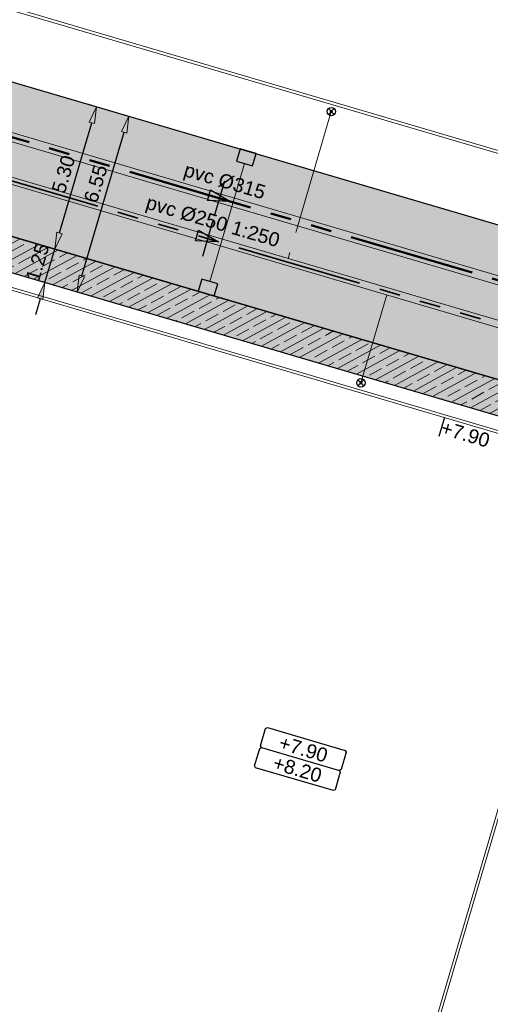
# Model space of a CAD drawing. Extents: x 98477 to 100410, y 398052 to 398969.
# Tile 344 of 374: x 98607 to 98623, y 398579 to 398614. Entities that reach past the tile are written whole.
import ezdxf
from ezdxf.enums import TextEntityAlignment as Align

# ---------------------------------------------------------------- set-up
doc = ezdxf.new("R2010")
doc.units = 0
for name, pattern in [('AL-NUTSTRACE', [17, 5, -3.5, 0, -3.5, 5]), ('RI-DWA', [9.75, 4.5, -0.75, 0.75, -0.75, 0.75, -0.75, 0.75, -0.75]), ('RI-RWA', [8.25, 4.5, -0.75, 0.75, -0.75, 0.75, -0.75])]:
    doc.linetypes.add(name, pattern=pattern)
for name, color, linetype, lineweight in [('N-KO-kantbegrenzing grondwerk', 70, 'Continuous', 25), ('N-KO-kantverharding', 2, 'Continuous', 25), ('N-RI-DWA hoofdriool', 24, 'RI-DWA', 35), ('N-RI-DWA hoofdriool buiswand', 24, 'Continuous', 13), ('N-RI-DWA huisaansluitleiding', 24, 'RI-DWA', 18), ('N-RI-DWA ontstoppingstuk', 24, 'Continuous', 25), ('N-RI-DWA strenginformatie', 24, 'Continuous', 25), ('N-RI-RWA hoofdriool', 162, 'RI-RWA', 50), ('N-RI-RWA hoofdriool buiswand', 162, 'Continuous', 13), ('N-RI-RWA kolkaansluitleiding', 132, 'RI-RWA', 18), ('N-RI-RWA strenginformatie', 162, 'Continuous', 25), ('N-RI-straatkolk', 7, 'Continuous', 25), ('N-RI-stroomrichting', 7, 'Continuous', 25), ("N-VH-arcering 'MAT' grijs 251", 251, 'Continuous', 18), ('N-VH-arcering printbeton', 8, 'Continuous', 9), ('X-AL-afwerkhoogte', 4, 'Continuous', 30), ('X-AL-hoogtelijn - Niv 1', 1, 'AL-HOOGTELIJN', 18), ('X-AL-maatvoering VERWERKT', 180, 'Continuous', 18), ('X-AL-nutstrace VERWERKT', 252, 'AL-NUTSTRACE', 18), ('X-AL-planhoogte brm', 10, 'Continuous', 25), ('X-AL-planhoogte wrm', 252, 'Continuous', 25), ('X-AL-planthoogte VERWERKT', 180, 'Continuous', 25)]:
    doc.layers.add(name, color=color, linetype=linetype, lineweight=lineweight)
for name, color, linetype, plot in [('X-AL-contourlijnen', 30, 'Continuous', False), ('X-AL-hulplijn', 30, 'Continuous', False), ('X-AL-hulplijn riolering', 30, 'Continuous', False)]:
    doc.layers.add(name, color=color, linetype=linetype, plot=plot)
doc.styles.add('CS Annotative', font='arial.ttf')
doc.styles.get("Standard").update_dxf_attribs({"font": 'txt.shx'})
doc.linetypes.add('AL-HOOGTELIJN', pattern='A,10,-1.5,["H",Standard,S=0.9,R=0,X=-0.3,Y=-0.45],-1.5,30', length=43)
doc.dimstyles.new('CS Annotative', dxfattribs={"dimtxt": 2.5, "dimasz": 3, "dimexe": 0.18, "dimexo": 0.0625, "dimgap": 1, "dimtad": 1, "dimzin": 3, "dimdsep": 46, "dimtxsty": 'CS Annotative', "dimblk": 'CS Dimensionpijl', "dimcen": 0, "dimse1": 1, "dimse2": 1, "dimclrd": 256, "dimclre": 256, "dimadec": 0, "dimazin": 0, "dimtm": 1e-09, "dimtfac": 1, "dimtdec": 0, "dimtofl": 0, "dimtmove": 1, "dimatfit": 1, "dimfxl": 1, "dimtfillclr": 256, "dimtolj": 1, "dimtzin": 3, "dimarcsym": 0})
pattern_1 = [(28.6, (19451.65486, 79593.082), (-0.239345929, 0.4389914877), []), (28.6, (19451.9906, 79592.98316), (-0.239345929, 0.4389914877), [0.5, -0.2])]

# ---------------------------------------------------------------- blocks, each defined once
blk = doc.blocks.new('*U372')
at = {"layer": 'N-RI-stroomrichting'}
h = blk.add_hatch(color=256, dxfattribs=at)
h.dxf.hatch_style = 1
h.paths.add_polyline_path([(1.92, -0.56), (-2.2, -0.39), (-1.64, 1.52)])
blk.add_lwpolyline([(1.92, -0.56), (-2.2, -0.39), (-1.64, 1.52)], close=True, dxfattribs=at)
at = {"layer": 'X-AL-hulplijn riolering'}
blk.add_lwpolyline([(-0.92, -3.12), (0.92, 3.12)], dxfattribs=at)
at = {"lineweight": 25, "style": 'CS Annotative'}
blk.add_attdef('Strenginformatie', text='', height=2.5, rotation=343.6, dxfattribs=at).set_placement((0.92, 3.12), align=Align.MIDDLE_CENTER)
blk = doc.blocks.new('*U373')
at = {"layer": 'N-RI-stroomrichting'}
h = blk.add_hatch(color=256, dxfattribs=at)
h.dxf.hatch_style = 1
h.paths.add_polyline_path([(1.92, -0.56), (-2.2, -0.39), (-1.64, 1.52)])
blk.add_lwpolyline([(1.92, -0.56), (-2.2, -0.39), (-1.64, 1.52)], close=True, dxfattribs=at)
at = {"layer": 'X-AL-hulplijn riolering'}
blk.add_lwpolyline([(-0.92, -3.12), (0.92, 3.12)], dxfattribs=at)
at = {"lineweight": 25, "style": 'CS Annotative'}
blk.add_attdef('Strenginformatie', text='', height=2.5, rotation=343.6, dxfattribs=at).set_placement((0.92, 3.12), align=Align.MIDDLE_CENTER)
blk = doc.blocks.new('*U280')
at = {"layer": 'X-AL-planhoogte brm', "flags": 128}
blk.add_lwpolyline([(-7.25, 3.75), (-7.5, 4), (-7.5, 7.25), (-7.25, 7.5), (7.25, 7.5), (7.5, 7.25), (7.5, 4), (7.25, 3.75)], dxfattribs=at)
at = {"layer": 'X-AL-planhoogte wrm', "flags": 128}
blk.add_lwpolyline([(7.5, 3.5), (7.5, 0.25), (7.25, 0), (-7.25, 0), (-7.5, 0.25), (-7.5, 3.5), (-7.25, 3.75), (7.25, 3.75)], close=True, dxfattribs=at)
at = {"layer": 'X-AL-planhoogte brm', "style": 'CS Annotative'}
blk.add_attdef('OMSCHRIJVING_afwerk', text='', height=2.5, dxfattribs=at).set_placement((0, 5.625), align=Align.MIDDLE_CENTER)
at = {"layer": 'X-AL-planhoogte wrm', "style": 'CS Annotative'}
blk.add_attdef('HOOGTE_eind', text='', height=2.5, dxfattribs=at).set_placement((0, 1.875), align=Align.MIDDLE_CENTER)
blk = doc.blocks.new('*U364')
at = {"layer": 'X-AL-hulplijn', "flags": 128}
blk.add_lwpolyline([(-0.099, -0.336), (0.099, 0.336)], dxfattribs=at)
at = {"layer": 'X-AL-planthoogte VERWERKT', "linetype": 'Continuous', "style": 'CS Annotative'}
blk.add_attdef('HOOGTE-RECHTS', text='', height=0.5, rotation=163.6, dxfattribs=at).set_placement((0, 0), align=Align.MIDDLE_LEFT)
blk = doc.blocks.new('CS Ontstoppingsstuk')
h = blk.add_hatch(color=256)
edge = h.paths.add_edge_path()
edge.add_arc((0, 0), 0.213, 358.5516, 718.5516)
at = {"lineweight": 18, "flags": 128}
for points in [[(-0.53, -0.53), (0.53, 0.53)], [(0.53, -0.53), (-0.53, 0.53)]]:
    blk.add_lwpolyline(points, dxfattribs=at)
blk.add_circle((0, 0), 0.75)
at = {"lineweight": 18}
blk.add_circle((0, 0), 0.213, dxfattribs=at)
blk = doc.blocks.new('CS Dimensionpijl')
h = blk.add_hatch(color=256)
h.dxf.hatch_style = 1
h.paths.add_polyline_path([(-1, -0.167), (0, 0), (-1, 0.167)])
at = {"flags": 128}
blk.add_lwpolyline([(0, 0.5), (0, -0.5)], dxfattribs=at)
blk.add_lwpolyline([(-1, -0.167), (0, 0), (-1, 0.167)], close=True, dxfattribs=at)
blk = doc.blocks.new('*D1094')
at = {"layer": 'X-AL-maatvoering VERWERKT', "linetype": 'Continuous', "lineweight": -2, "transparency": 16777216}
for p, q in [((98608.111, 398606.743), (98608.28, 398607.318)), ((98607.588, 398604.968), (98607.941, 398606.167)), ((98607.419, 398604.392), (98607.25, 398603.817))]:
    blk.add_line(p, q, dxfattribs=at)
at = {"layer": 'X-AL-maatvoering VERWERKT', "lineweight": -2, "transparency": 16777216, "xscale": 0.6000000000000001, "yscale": 0.6000000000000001, "zscale": 0.6000000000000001}
for p, rotation in [((98607.941, 398606.167), 253.5999999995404), ((98607.588, 398604.968), 73.59999999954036)]:
    blk.add_blockref('CS Dimensionpijl', p, dxfattribs=dict(at, rotation=rotation))
at = {"layer": 'X-AL-maatvoering VERWERKT', "color": 0, "transparency": 16777216, "insert": (98607.328, 398605.696), "char_height": 0.5, "attachment_point": 5, "rotation": 73.6, "style": 'CS Annotative'}
blk.add_mtext('\\A1;1.25', dxfattribs=at)
blk = doc.blocks.new('*D1095')
at = {"layer": 'X-AL-maatvoering VERWERKT', "linetype": 'Continuous', "lineweight": -2, "transparency": 16777216}
blk.add_line((98608.111, 398606.743), (98609.268, 398610.676), dxfattribs=at)
at = {"layer": 'X-AL-maatvoering VERWERKT', "lineweight": -2, "transparency": 16777216, "xscale": 0.6000000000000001, "yscale": 0.6000000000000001, "zscale": 0.6000000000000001}
for p, rotation in [((98609.438, 398611.252), 73.59999999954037), ((98607.941, 398606.167), 253.5999999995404)]:
    blk.add_blockref('CS Dimensionpijl', p, dxfattribs=dict(at, rotation=rotation))
at = {"layer": 'X-AL-maatvoering VERWERKT', "color": 0, "transparency": 16777216, "insert": (98608.253, 398608.838), "char_height": 0.5, "attachment_point": 5, "rotation": 73.6, "style": 'CS Annotative'}
blk.add_mtext('\\A1;5.30', dxfattribs=at)
blk = doc.blocks.new('*D1186')
at = {"layer": 'X-AL-maatvoering VERWERKT', "linetype": 'Continuous', "lineweight": -2, "transparency": 16777216}
blk.add_line((98608.909, 398605.205), (98610.42, 398610.337), dxfattribs=at)
at = {"layer": 'X-AL-maatvoering VERWERKT', "lineweight": -2, "transparency": 16777216, "xscale": 0.6000000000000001, "yscale": 0.6000000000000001, "zscale": 0.6000000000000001}
for p, rotation in [((98610.589, 398610.913), 73.5999999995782), ((98608.74, 398604.629), 253.5999999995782)]:
    blk.add_blockref('CS Dimensionpijl', p, dxfattribs=dict(at, rotation=rotation))
at = {"layer": 'X-AL-maatvoering VERWERKT', "color": 0, "transparency": 16777216, "insert": (98609.404, 398608.499), "char_height": 0.5, "attachment_point": 5, "rotation": 73.6, "style": 'CS Annotative'}
blk.add_mtext('\\A1;6.55', dxfattribs=at)
blk = doc.blocks.new('*U1182')
blk.add_lwpolyline([(1.76, 0.66), (-1.12, 1.5), (-1.76, -0.66), (1.12, -1.5)], close=True)
blk.add_solid([(1.76, 0.66), (1.12, -1.5), (1.76, 0.66), (-1.12, 1.5)])

msp = doc.modelspace()

# ---------------------------------------------------------------- hatches: boundary and pattern name
at = {"layer": "N-VH-arcering 'MAT' grijs 251"}
h = msp.add_hatch(color=256, dxfattribs=at)
h.dxf.hatch_style = 1
edge = h.paths.add_edge_path()
edge.add_line((98718.434, 398647.981), (98740.432, 398722.726))
edge.add_arc((98746.188, 398721.032), 6, 82.3763, 163.6, ccw=False)
edge.add_line((98746.984, 398726.979), (98729.434, 398729.328))
edge.add_arc((98728.638, 398723.381), 6, -16.4, 82.3763, ccw=False)
edge.add_line((98734.393, 398721.687), (98714.444, 398653.903))
edge.add_arc((98708.928, 398655.527), 5.75, 238.6, 343.6, ccw=False)
edge.add_line((98705.932, 398650.619), (98682.963, 398664.639))
edge.add_line((98682.963, 398664.639), (98663.72, 398676.385))
edge.add_arc((98658.379, 398667.636), 10.25, 58.6, 73.6)
edge.add_line((98661.273, 398677.469), (98653.945, 398679.626))
edge.add_line((98653.945, 398679.626), (98652.691, 398675.367))
edge.add_line((98652.691, 398675.367), (98650.469, 398667.818))
edge.add_line((98650.469, 398667.818), (98633.218, 398609.204))
edge.add_arc((98628.662, 398610.545), 4.75, 253.6, 343.6, ccw=False)
edge.add_line((98627.321, 398605.988), (98591.634, 398616.491))
edge.add_line((98591.634, 398616.491), (98590.138, 398611.407))
edge.add_line((98590.138, 398611.407), (98624.461, 398601.305))
edge.add_line((98624.461, 398601.305), (98625.824, 398600.904))
edge.add_arc((98624.483, 398596.347), 4.75, -16.4, 73.6, ccw=False)
edge.add_line((98629.04, 398595.006), (98623.111, 398574.861))
edge.add_arc((98618.554, 398576.202), 4.75, 253.6, 343.6, ccw=False)
edge.add_line((98617.213, 398571.645), (98607.572, 398574.482))
edge.add_line((98607.572, 398574.482), (98591.464, 398519.754))
edge.add_line((98591.464, 398519.754), (98590.853, 398517.678))
edge.add_arc((98592.052, 398517.325), 1.25, 163.6, 293.1521)
edge.add_arc((98619.968, 398452.043), 69.75, 95.80615, 113.15207, ccw=False)
edge.add_line((98612.912, 398521.435), (98618.304, 398539.756))
edge.add_line((98618.304, 398539.756), (98653.286, 398658.615))
edge.add_line((98653.286, 398658.615), (98656.011, 398667.876))
edge.add_arc((98660.568, 398666.535), 4.75, 58.6, 163.6, ccw=False)
edge.add_line((98663.043, 398670.589), (98680.495, 398659.936))
edge.add_line((98680.495, 398659.936), (98683.544, 398658.075))
edge.add_line((98683.544, 398658.075), (98686.655, 398656.176))
edge.add_line((98686.655, 398656.176), (98649.885, 398531.243))
edge.add_line((98649.885, 398531.243), (98654.969, 398529.747))
edge.add_line((98654.969, 398529.747), (98655.605, 398531.905))
edge.add_line((98655.605, 398531.905), (98658.428, 398541.498))
edge.add_line((98658.428, 398541.498), (98659.134, 398543.897))
edge.add_line((98659.134, 398543.897), (98662.663, 398555.888))
edge.add_line((98662.663, 398555.888), (98663.369, 398558.286))
edge.add_line((98663.369, 398558.286), (98665.487, 398565.481))
edge.add_line((98665.487, 398565.481), (98667.406, 398572.005))
edge.add_line((98667.406, 398572.005), (98670.936, 398583.996))
edge.add_line((98670.936, 398583.996), (98671.642, 398586.394))
edge.add_line((98671.642, 398586.394), (98675.171, 398598.386))
edge.add_line((98675.171, 398598.386), (98675.877, 398600.784))
edge.add_line((98675.877, 398600.784), (98677.288, 398605.581))
edge.add_line((98677.288, 398605.581), (98678.841, 398610.857))
edge.add_line((98678.841, 398610.857), (98682.371, 398622.848))
edge.add_line((98682.371, 398622.848), (98683.076, 398625.246))
edge.add_line((98683.076, 398625.246), (98686.606, 398637.238))
edge.add_line((98686.606, 398637.238), (98690.564, 398650.687))
edge.add_arc((98692.243, 398650.193), 1.75, 148.6, 163.6, ccw=False)
edge.add_line((98690.749, 398651.104), (98691.893, 398652.979))
edge.add_line((98691.893, 398652.979), (98696.622, 398650.092))
edge.add_line((98696.622, 398650.092), (98719.046, 398636.405))
edge.add_line((98719.046, 398636.405), (98725.57, 398632.423))
edge.add_line((98725.57, 398632.423), (98728.331, 398636.946))
edge.add_line((98728.331, 398636.946), (98721.808, 398640.928))
edge.add_line((98721.808, 398640.928), (98720.954, 398641.449))
edge.add_arc((98723.95, 398646.357), 5.75, 163.6, 238.6, ccw=False)
edge = h.paths.add_edge_path(flags=16)
edge.add_line((98619.017, 398560.951), (98618.311, 398558.552))
edge.add_line((98618.311, 398558.552), (98614.782, 398546.561))
edge.add_line((98614.782, 398546.561), (98614.076, 398544.163))
edge.add_line((98614.076, 398544.163), (98609.841, 398529.773))
edge.add_arc((98605.284, 398531.114), 4.75, 163.6, 343.6, ccw=False)
edge.add_line((98600.727, 398532.455), (98602.845, 398539.65))
edge.add_line((98602.845, 398539.65), (98603.55, 398542.048))
edge.add_line((98603.55, 398542.048), (98607.08, 398554.04))
edge.add_line((98607.08, 398554.04), (98607.786, 398556.438))
edge.add_line((98607.786, 398556.438), (98609.903, 398563.633))
edge.add_arc((98614.46, 398562.292), 4.75, -16.4, 163.6, ccw=False)
at = {"layer": 'N-VH-arcering printbeton'}
h = msp.add_hatch(dxfattribs=at)
h.set_pattern_fill('CS-PRINTBETON', color=256)
h.set_pattern_definition(pattern_1)
edge = h.paths.add_edge_path()
edge.add_arc((98660.568, 398666.535), 4.75, 58.6, 163.6)
edge.add_line((98656.011, 398667.876), (98653.286, 398658.615))
edge.add_line((98653.286, 398658.615), (98618.304, 398539.756))
edge.add_line((98618.304, 398539.756), (98613.338, 398522.884))
edge.add_line((98613.338, 398522.884), (98614.537, 398522.531))
edge.add_line((98614.537, 398522.531), (98657.063, 398667.023))
edge.add_arc((98660.805, 398665.922), 3.9, 58.6, 163.6, ccw=False)
edge.add_line((98662.837, 398669.251), (98686.289, 398654.935))
edge.add_line((98686.289, 398654.935), (98686.655, 398656.176))
edge.add_line((98686.655, 398656.176), (98683.544, 398658.075))
edge.add_line((98683.544, 398658.075), (98680.495, 398659.936))
edge.add_line((98680.495, 398659.936), (98663.043, 398670.589))
h = msp.add_hatch(dxfattribs=at)
h.set_pattern_fill('CS-PRINTBETON', color=256)
h.set_pattern_definition(pattern_1)
edge = h.paths.add_edge_path()
edge.add_line((98625.824, 398600.904), (98624.461, 398601.305))
edge.add_line((98624.461, 398601.305), (98590.186, 398611.393))
edge.add_line((98590.186, 398611.393), (98589.833, 398610.194))
edge.add_line((98589.833, 398610.194), (98628.552, 398598.798))
edge.add_arc((98624.483, 398596.347), 4.75, 31.0631, 73.6)

# ---------------------------------------------------------------- linework, layer by layer
at = {"layer": 'N-KO-kantbegrenzing grondwerk', "flags": 128}
msp.add_lwpolyline([(98590.186, 398611.393), (98589.833, 398610.194), (98628.552, 398598.798)], dxfattribs=at)
at = {"layer": 'N-KO-kantverharding', "flags": 128}
msp.add_lwpolyline([(98650.469, 398667.818), (98633.218, 398609.204, -0.414214), (98627.321, 398605.988), (98591.634, 398616.491), (98590.138, 398611.407), (98624.461, 398601.305), (98625.824, 398600.904, -0.414214), (98629.04, 398595.006), (98623.111, 398574.861, -0.414214), (98617.213, 398571.645), (98607.572, 398574.482), (98591.464, 398519.754), (98590.853, 398517.678, 0.634326), (98592.544, 398516.176, -0.075831), (98612.912, 398521.435), (98618.304, 398539.756), (98653.286, 398658.615)], format="xyb", dxfattribs=at)
at = {"layer": 'N-RI-DWA hoofdriool'}
msp.add_lwpolyline([(98595.806, 398611.719), (98634.179, 398600.426)], dxfattribs=at)
at = {"layer": 'N-RI-DWA hoofdriool buiswand', "flags": 128}
for points in [[(98595.771, 398611.599), (98634.144, 398600.306)], [(98595.842, 398611.839), (98634.214, 398600.546)]]:
    msp.add_lwpolyline(points, dxfattribs=at)
at = {"layer": 'N-RI-DWA huisaansluitleiding', "flags": 128}
for points in [[(98617.821, 398611.078), (98616.275, 398605.825)], [(98618.877, 398601.385), (98619.802, 398604.527)]]:
    msp.add_lwpolyline(points, dxfattribs=at)
at = {"layer": 'N-RI-RWA hoofdriool'}
msp.add_lwpolyline([(98594.791, 398613.582), (98633.164, 398602.288)], dxfattribs=at)
at = {"layer": 'N-RI-RWA hoofdriool buiswand', "flags": 128}
for points in [[(98594.835, 398613.733), (98633.208, 398602.439)], [(98594.747, 398613.431), (98633.119, 398602.137)]]:
    msp.add_lwpolyline(points, dxfattribs=at)
at = {"layer": 'N-RI-RWA kolkaansluitleiding', "flags": 128}
msp.add_lwpolyline([(98613.479, 398605.006), (98614.721, 398609.227)], dxfattribs=at)
at = {"layer": 'X-AL-contourlijnen', "flags": 128}
msp.add_lwpolyline([(98650.469, 398667.818), (98633.218, 398609.204, -0.414214), (98627.321, 398605.988), (98591.634, 398616.491), (98590.138, 398611.407), (98624.461, 398601.305), (98625.824, 398600.904, -0.414214), (98629.04, 398595.006), (98623.111, 398574.861, -0.414214), (98617.213, 398571.645), (98607.572, 398574.482), (98591.464, 398519.754), (98590.853, 398517.678, 0.634326), (98592.544, 398516.176, -0.075831), (98612.912, 398521.435), (98618.304, 398539.756), (98653.286, 398658.615)], format="xyb", dxfattribs=at)
msp.add_lwpolyline([(98625.824, 398600.904), (98624.461, 398601.305), (98590.186, 398611.393), (98589.833, 398610.194), (98628.552, 398598.798, 0.187763)], format="xyb", close=True, dxfattribs=at)
at = {"layer": 'X-AL-hoogtelijn - Niv 1', "flags": 128}
for points in [[(98649.961, 398674.767), (98636.564, 398682.944, 0.52596), (98622.272, 398676.555, -0.17843), (98599.166, 398637.584, 0.093922), (98594.842, 398632.461, 0.006658), (98589.716, 398619.61), (98626.381, 398608.819, 0.414222), (98631.348, 398611.527)], [(98649.843, 398674.721), (98636.512, 398682.859, 0.52596), (98622.37, 398676.537, -0.17843), (98599.229, 398637.506, 0.093837), (98594.932, 398632.417, 0.006603), (98589.848, 398619.675), (98626.41, 398608.915, 0.414222), (98631.252, 398611.555)], [(98626.407, 398594.739, 0.414214), (98623.699, 398599.705), (98586.388, 398610.687, 0.005138), (98581.997, 398598.08, 0.004966), (98578.826, 398588.26, -0.003333), (98578.338, 398586.73, 0.035286), (98576.988, 398579.883, -0.064748), (98573.724, 398567.274, 0.030473), (98569.238, 398553.815), (98558.545, 398513.752, 0.376291), (98560.882, 398509.024, 0.198018), (98575.744, 398509.008), (98586.127, 398513.276, 0.094034), (98589.933, 398520.751), (98606.387, 398576.655), (98616.748, 398573.606, 0.414214), (98620.845, 398575.84)], [(98626.311, 398594.767, 0.414214), (98623.671, 398599.609), (98586.45, 398610.564, 0.005102), (98582.092, 398598.048, 0.004966), (98578.922, 398588.23, -0.003328), (98578.433, 398586.701, 0.035274), (98577.088, 398579.871, -0.064748), (98573.817, 398567.237, 0.030473), (98569.334, 398553.789), (98558.642, 398513.726, 0.376291), (98560.92, 398509.116, 0.198018), (98575.706, 398509.101), (98586.064, 398513.358, 0.093735), (98589.837, 398520.779), (98606.319, 398576.78), (98616.776, 398573.702, 0.414214), (98620.749, 398575.868)]]:
    msp.add_lwpolyline(points, format="xyb", close=True, dxfattribs=at)
at = {"layer": 'X-AL-nutstrace VERWERKT', "const_width": 1.5, "flags": 128}
msp.add_lwpolyline([(98590.044, 398610.913), (98635.324, 398597.587)], dxfattribs=at)

# ---------------------------------------------------------------- block references
at = {"layer": 'N-RI-DWA ontstoppingstuk', "xscale": 0.2, "yscale": 0.2, "zscale": 0.2}
for p in [(98617.821, 398611.078), (98618.877, 398601.385)]:
    msp.add_blockref('CS Ontstoppingsstuk', p, dxfattribs=at)
at = {"layer": 'N-RI-DWA strenginformatie'}
ref = msp.add_blockref('*U373', (98613.41, 398606.538), dxfattribs=dict(at, xscale=0.2, yscale=0.2, zscale=0.2))
ref.add_attrib('Strenginformatie', 'pvc %%C250 1:250', dxfattribs={"linetype": 'Continuous', "lineweight": 25, "height": 0.5, "rotation": 343.6, "style": 'CS Annotative'}).set_placement((98613.593, 398607.162), align=Align.MIDDLE_CENTER)
at = {"layer": 'N-RI-RWA strenginformatie'}
ref = msp.add_blockref('*U372', (98613.833, 398607.977), dxfattribs=dict(at, xscale=0.2, yscale=0.2, zscale=0.2))
ref.add_attrib('Strenginformatie', 'pvc %%C315', dxfattribs={"linetype": 'Continuous', "lineweight": 25, "height": 0.5, "rotation": 343.6, "style": 'CS Annotative'}).set_placement((98614.017, 398608.601), align=Align.MIDDLE_CENTER)
at = {"layer": 'N-RI-straatkolk', "xscale": 0.2, "yscale": 0.2, "zscale": 0.2}
for p in [(98614.785, 398609.443), (98613.416, 398604.791)]:
    msp.add_blockref('*U1182', p, dxfattribs=at)
at = {"layer": 'X-AL-afwerkhoogte'}
ref = msp.add_blockref('*U280', (98616.505, 398587.224), dxfattribs=dict(at, xscale=0.2, yscale=0.2, zscale=0.2, rotation=343.6000000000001))
ref.add_attrib('OMSCHRIJVING_afwerk', '+7.90', dxfattribs={"layer": 'X-AL-planhoogte brm', "linetype": 'Continuous', "height": 0.5, "rotation": 343.6, "style": 'CS Annotative'}).set_placement((98616.823, 398588.303), align=Align.MIDDLE_CENTER)
ref.add_attrib('HOOGTE_eind', '+8.20', dxfattribs={"layer": 'X-AL-planhoogte wrm', "linetype": 'Continuous', "height": 0.5, "rotation": 343.6, "style": 'CS Annotative'}).set_placement((98616.611, 398587.583), align=Align.MIDDLE_CENTER)
at = {"layer": 'X-AL-planthoogte VERWERKT', "rotation": 179.9999999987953}
msp.add_blockref('*U364', (98621.764, 398599.806), dxfattribs=at).add_auto_attribs({'HOOGTE-RECHTS': '+7.90'})

# ---------------------------------------------------------------- dimensions: what is measured, and where the dimension line sits
at = {"layer": 'X-AL-maatvoering VERWERKT'}
for base, p2, picture, middle in [((98610.589, 398610.913), (98609.438, 398611.252), '*D1186', (98609.841, 398608.371)), ((98607.941, 398606.167), (98607.941, 398606.167), '*D1094', (98607.765, 398605.568))]:
    dim = msp.add_linear_dim(base=base, p1=(98607.588, 398604.968), p2=p2, angle=73.6, dimstyle='CS Annotative', dxfattribs=at)
    dim.commit()
    dim.dimension.update_dxf_attribs({"geometry": picture, "text_midpoint": middle, "dimtype": 161})
dim = msp.add_linear_dim(base=(98609.438, 398611.252), p1=(98607.941, 398606.167), p2=(98609.438, 398611.252), angle=253.6, dimstyle='CS Annotative', dxfattribs=at)
dim.commit()
dim.dimension.update_dxf_attribs({"geometry": '*D1095', "text_midpoint": (98608.253, 398608.838)})

doc.saveas('drawing.dxf')
